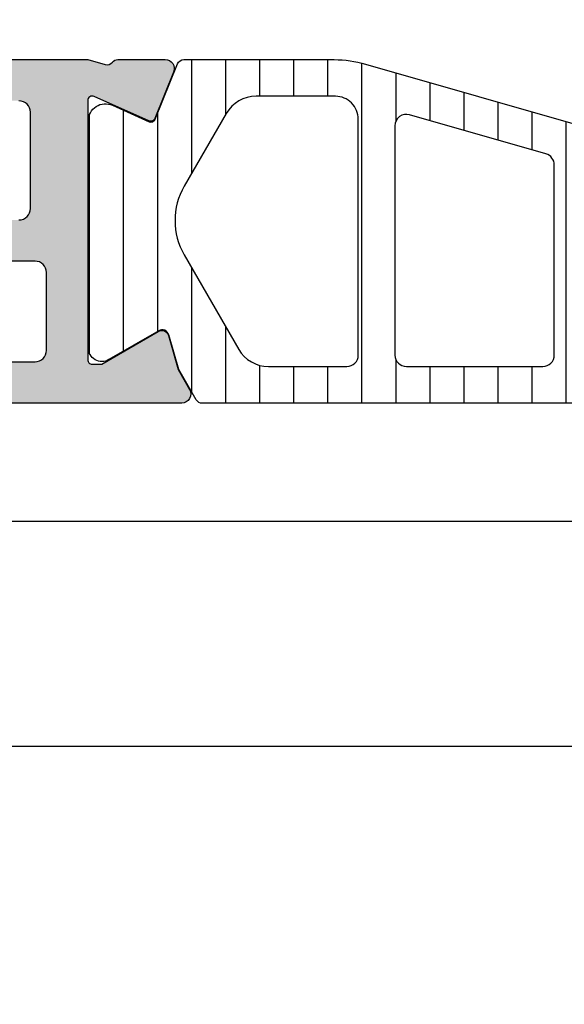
# Model space of a CAD drawing. Header units: millimetres. Extents: x 373037 to 682063, y 76092 to 274210.
# Tile 421 of 552: x 681549 to 681573, y 260755 to 260798. Entities that reach past the tile are written whole.
import ezdxf

# ---------------------------------------------------------------- set-up
doc = ezdxf.new("R2010")
doc.units = ezdxf.units.MM
doc.header["$LTSCALE"] = 100
doc.layers.add('PUDORYS', color=253, linetype='CONTINUOUS')
pattern_1 = [(135, (679960.638258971, 248348.1544064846), (-1.077630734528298, -1.077630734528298), []), (225, (679960.638258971, 248348.1544064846), (1.077630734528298, -1.077630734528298), [])]

msp = doc.modelspace()

# ---------------------------------------------------------------- hatches: boundary and pattern name
at = {"layer": 'PUDORYS', "true_color": 0x939598}
h = msp.add_hatch(color=252, dxfattribs=at)
edge = h.paths.add_edge_path(flags=16)
edge.add_ellipse((681522.1563332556, 260787.3650437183), major_axis=(-0.4999740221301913, 0), ratio=1, start_angle=-90.00297707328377, end_angle=0.002977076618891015)
edge.add_line((681521.656359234, 260787.3650177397), (681521.656359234, 260769.3650177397))
edge.add_ellipse((681522.1563332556, 260769.3649917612), major_axis=(-0.4999740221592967, 0), ratio=1, start_angle=-0.002977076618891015, end_angle=90.00297707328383)
edge.add_line((681522.156359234, 260768.8650177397), (681534.656359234, 260768.8650177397))
edge.add_ellipse((681534.656337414, 260769.3650395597), major_axis=(-0.5000218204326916, 0), ratio=1, start_angle=90.00250027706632, end_angle=179.9974997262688)
edge.add_line((681535.156359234, 260769.3650177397), (681535.156359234, 260781.9680687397))
edge.add_ellipse((681536.6563581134, 260781.9680698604), major_axis=(-1.499998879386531, 0), ratio=1, start_angle=-90.00004280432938, end_angle=4.280432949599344e-05, ccw=False)
edge.add_line((681536.656359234, 260783.4680687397), (681549.656347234, 260783.4680687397))
edge.add_ellipse((681549.6563476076, 260783.9680683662), major_axis=(-0.4999996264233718, 0), ratio=1, start_angle=89.99995719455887, end_angle=180.0000428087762)
edge.add_line((681550.156347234, 260783.9680687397), (681550.156347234, 260787.3650177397))
edge.add_ellipse((681549.6563476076, 260787.3650181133), major_axis=(-0.4999996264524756, 0), ratio=1, start_angle=179.9999571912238, end_angle=270.0000428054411)
edge.add_line((681549.656347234, 260787.8650177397), (681522.156359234, 260787.8650177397))
edge = h.paths.add_edge_path()
edge.add_line((681520.9563472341, 260816.6650127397), (681523.9563472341, 260816.6650127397))
edge.add_line((681523.9563472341, 260816.6650127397), (681523.9563472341, 260814.6650127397))
edge.add_arc((681523.4563732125, 260814.6649867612), 0.4999740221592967, -90.00297707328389, 0.002977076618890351, ccw=False)
edge.add_line((681523.4563472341, 260814.1650127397), (681522.9563472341, 260814.1650127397))
edge.add_line((681522.9563472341, 260814.1650127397), (681522.9563472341, 260815.1650127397))
edge.add_line((681522.9563472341, 260815.1650127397), (681521.9563472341, 260815.1650127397))
edge.add_arc((681521.9564113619, 260814.1649486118), 1.000064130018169, 90.00367402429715, 179.9963259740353)
edge.add_line((681520.9563472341, 260814.1650127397), (681520.9563472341, 260810.1650127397))
edge.add_arc((681521.9563772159, 260810.1650427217), 1.000029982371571, 180.0017177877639, 269.9982822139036)
edge.add_line((681521.9563472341, 260809.1650127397), (681522.9563472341, 260809.1650127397))
edge.add_line((681522.9563472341, 260809.1650127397), (681522.9563472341, 260810.1650127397))
edge.add_line((681522.9563472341, 260810.1650127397), (681523.4563472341, 260810.1650127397))
edge.add_arc((681523.4563416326, 260809.6650071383), 0.5000056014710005, 0.0006418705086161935, 89.99935813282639, ccw=False)
edge.add_line((681523.9563472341, 260809.6650127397), (681523.9563472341, 260806.8650097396))
edge.add_arc((681523.4563472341, 260806.8650097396), 0.5, 180.0000000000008, 360, ccw=False)
edge.add_line((681522.9563472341, 260806.8650097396), (681522.9563472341, 260807.1650127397))
edge.add_arc((681522.4563365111, 260807.1650020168), 0.5000107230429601, 0.001228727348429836, 89.99877126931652)
edge.add_line((681522.4563472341, 260807.6650127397), (681521.9563472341, 260807.6650127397))
edge.add_arc((681521.9564151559, 260807.1649448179), 0.5000679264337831, 90.00778221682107, 179.992217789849)
edge.add_line((681521.4563472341, 260807.1650127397), (681521.4563472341, 260795.8650177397))
edge.add_arc((681521.956369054, 260795.8650395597), 0.5000218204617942, 180.0025002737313, 269.9974997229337)
edge.add_line((681521.9563472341, 260795.3650177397), (681522.4563472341, 260795.3650177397))
edge.add_arc((681522.4564099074, 260795.8649550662), 0.4999373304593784, 269.9928172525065, 360.0071827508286)
edge.add_line((681522.9563472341, 260795.8650177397), (681522.9563472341, 260796.1650207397))
edge.add_arc((681523.4564100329, 260796.1649579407), 0.5000628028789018, 90.00719532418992, 179.992804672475, ccw=False)
edge.add_line((681523.4563472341, 260796.6650207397), (681527.9563472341, 260796.6650207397))
edge.add_arc((681527.9563416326, 260796.1650151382), 0.5000056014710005, 0.0006418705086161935, 89.99935813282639, ccw=False)
edge.add_line((681528.4563472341, 260796.1650207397), (681528.4563472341, 260795.3650177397))
edge.add_arc((681527.9563732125, 260795.3649917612), 0.4999740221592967, -90.00297707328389, 0.002977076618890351, ccw=False)
edge.add_line((681527.9563472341, 260794.8650177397), (681525.9563472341, 260794.8650177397))
edge.add_arc((681525.9564151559, 260794.3649498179), 0.5000679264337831, 90.00778221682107, 179.992217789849)
edge.add_line((681525.4563472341, 260794.3650177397), (681525.4563472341, 260793.8650177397))
edge.add_arc((681524.9564099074, 260793.8649550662), 0.4999373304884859, -90.00718274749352, 0.007182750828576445, ccw=False)
edge.add_line((681524.9563472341, 260793.3650177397), (681521.9563472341, 260793.3650177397))
edge.add_arc((681521.9564023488, 260792.864962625), 0.500055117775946, 90.00631499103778, 179.9936850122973)
edge.add_line((681521.4563472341, 260792.8650177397), (681521.4563472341, 260791.1650207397))
edge.add_arc((681522.9563153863, 260791.1649888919), 1.499968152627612, 179.9987834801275, 270.0012165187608)
edge.add_line((681522.9563472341, 260789.6650207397), (681548.9563472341, 260789.6650207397))
edge.add_arc((681548.9563680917, 260790.1649998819), 0.4999791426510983, 269.9976097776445, 360.0023902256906)
edge.add_line((681549.4563472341, 260790.1650207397), (681549.4563472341, 260794.3650177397))
edge.add_arc((681548.9563416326, 260794.3650121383), 0.500005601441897, 0.0006418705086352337, 89.99935813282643)
edge.add_line((681548.9563472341, 260794.8650177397), (681546.9563472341, 260794.8650177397))
edge.add_arc((681546.956369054, 260795.3650395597), 0.5000218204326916, 180.0025002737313, 269.9974997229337, ccw=False)
edge.add_line((681546.4563472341, 260795.3650177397), (681546.4563472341, 260796.1650207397))
edge.add_arc((681546.9563997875, 260796.1649681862), 0.5000525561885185, 90.00602154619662, 179.9939784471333, ccw=False)
edge.add_line((681546.9563472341, 260796.6650207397), (681551.9563482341, 260796.6650207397))
edge.add_line((681551.9563482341, 260796.6650207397), (681552.7142372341, 260796.4476997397))
edge.add_arc((681552.7969285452, 260796.7360781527), 0.2999999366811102, 253.9999757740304, 322.0951853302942)
edge.add_arc((681553.2703483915, 260796.3674676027), 0.3000001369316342, 90.00003006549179, 142.0952818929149, ccw=False)
edge.add_line((681553.2703482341, 260796.6674677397), (681555.3344952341, 260796.6674657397))
edge.add_arc((681555.3344956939, 260796.2674663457), 0.399999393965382, -21.97376953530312, 90.00006587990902, ccw=False)
edge.add_line((681555.705437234, 260796.1177937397), (681554.8890762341, 260794.0945647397))
edge.add_arc((681554.7036059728, 260794.169401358), 0.1999993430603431, 245.85890762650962, 338.02609216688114, ccw=False)
edge.add_line((681554.621809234, 260793.9868937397), (681552.238124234, 260795.0552137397))
edge.add_arc((681552.1563275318, 260794.8727056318), 0.1999997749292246, 65.85897455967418, 180.8199006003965)
edge.add_line((681551.9563482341, 260794.8698437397), (681551.9563472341, 260783.5657637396))
edge.add_arc((681552.1477617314, 260783.5573320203), 0.191600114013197, 177.4777781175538, 271.0444500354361)
edge.add_line((681552.151254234, 260783.3657637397), (681552.571838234, 260783.3657637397))
edge.add_line((681552.5718382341, 260783.3657637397), (681555.0374502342, 260784.7974987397))
edge.add_arc((681555.1882619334, 260784.5381617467), 0.2999997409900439, 15.999971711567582, 120.17919611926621, ccw=False)
edge.add_line((681555.476640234, 260784.6208527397), (681555.904511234, 260783.1286917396))
edge.add_line((681555.904511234, 260783.1286917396), (681556.402923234, 260782.2654167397))
edge.add_arc((681556.0565129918, 260782.0654167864), 0.4000000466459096, -89.9999652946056, 29.999988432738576, ccw=False)
edge.add_line((681556.056513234, 260781.6654167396), (681551.9485822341, 260781.6657637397))
edge.add_line((681551.9485822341, 260781.6657637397), (681537.456525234, 260781.6680687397))
edge.add_arc((681537.4563471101, 260781.1680688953), 0.4999998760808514, 89.9795884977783, 180.0000178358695)
edge.add_line((681536.9563472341, 260781.1680687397), (681536.9563472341, 260775.7650267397))
edge.add_arc((681537.4563468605, 260775.7650263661), 0.4999996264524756, 179.9999571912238, 270.0000428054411)
edge.add_line((681537.4563472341, 260775.2650267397), (681539.9563472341, 260775.2650267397))
edge.add_arc((681539.9563476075, 260774.7650271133), 0.4999996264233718, -4.280877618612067e-05, 90.00004280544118, ccw=False)
edge.add_line((681540.4563472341, 260774.7650267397), (681540.4563472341, 260773.4650237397))
edge.add_arc((681539.9563680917, 260773.4650028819), 0.4999791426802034, -90.00239022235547, 0.0023902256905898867, ccw=False)
edge.add_line((681539.9563472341, 260772.9650237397), (681539.4563472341, 260772.9650237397))
edge.add_line((681539.4563472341, 260772.9650237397), (681539.4563472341, 260773.9650237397))
edge.add_line((681539.4563472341, 260773.9650237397), (681537.9563472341, 260773.9650237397))
edge.add_arc((681537.9563789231, 260772.9649920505), 1.000031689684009, 90.00181559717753, 179.9981844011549)
edge.add_line((681536.9563472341, 260772.9650237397), (681536.9563472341, 260768.9650237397))
edge.add_arc((681537.9564164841, 260768.9650929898), 1.00006925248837, 180.0039674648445, 269.996032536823)
edge.add_line((681537.9563472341, 260767.9650237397), (681539.4563472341, 260767.9650237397))
edge.add_line((681539.4563472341, 260767.9650237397), (681539.4563472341, 260768.9650237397))
edge.add_line((681539.4563472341, 260768.9650237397), (681539.9563472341, 260768.9650237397))
edge.add_arc((681539.9563732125, 260768.4650497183), 0.4999740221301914, -0.002977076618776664, 90.00297707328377, ccw=False)
edge.add_line((681540.4563472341, 260768.4650237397), (681540.4563472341, 260767.1650207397))
edge.add_arc((681539.9563416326, 260767.1650263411), 0.500005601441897, 270.00064186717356, 359.9993581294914, ccw=False)
edge.add_line((681539.9563472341, 260766.6650207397), (681520.9563472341, 260766.6650207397))
edge.add_arc((681520.9563179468, 260768.1649914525), 1.49997071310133, 179.9988812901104, 270.0011187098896, ccw=False)
edge.add_line((681519.4563472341, 260768.1650207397), (681519.4563472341, 260815.1650127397))
edge.add_arc((681520.9564075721, 260815.1649524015), 1.500060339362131, 90.0023046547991, 179.9976953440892, ccw=False)
h = msp.add_hatch(dxfattribs=at)
h.set_pattern_fill('ANSI37', color=252, scale=0.48, angle=90, style=0)
h.set_pattern_definition(pattern_1)
edge = h.paths.add_edge_path(flags=16)
edge.add_line((681582.8575962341, 260812.3292867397), (681582.7578522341, 260813.7221407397))
edge.add_arc((681583.3563191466, 260813.7649982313), 0.5999995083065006, 89.99999164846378, 184.0960805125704, ccw=False)
edge.add_arc((681583.3563193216, 260813.7649982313), 0.5999995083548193, -4.096080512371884, 90.00000835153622, ccw=False)
edge.add_line((681583.9547862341, 260813.7221407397), (681583.8550422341, 260812.3292867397))
edge.add_arc((681583.356319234, 260812.3650012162), 0.5000001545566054, 184.096064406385, 355.9039355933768, ccw=False)
edge = h.paths.add_edge_path(flags=16)
edge.add_arc((681584.9563158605, 260809.1649931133), 0.4999996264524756, 89.99995719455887, 180.0000428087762, ccw=False)
edge.add_line((681584.9563162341, 260809.6649927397), (681588.550001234, 260809.6649927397))
edge.add_arc((681588.5500012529, 260809.1649924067), 0.5000003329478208, -23.218026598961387, 90.00000216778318, ccw=False)
edge.add_line((681589.009507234, 260808.9678767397), (681586.293629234, 260802.6367747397))
edge.add_arc((681585.8341238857, 260802.8338906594), 0.4999998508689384, 267.4998893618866, 336.78191820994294, ccw=False)
edge.add_line((681585.812313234, 260802.3343667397), (681584.934506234, 260802.3726927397))
edge.add_arc((681584.9563157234, 260802.8722163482), 0.4999994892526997, 179.9999551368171, 267.5000208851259, ccw=False)
edge.add_line((681584.4563162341, 260802.8722167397), (681584.4563162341, 260809.1649927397))
edge = h.paths.add_edge_path(flags=16)
edge.add_line((681559.402397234, 260803.7568307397), (681555.253727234, 260812.6536837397))
edge.add_arc((681555.706880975, 260812.8649928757), 0.4999998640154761, 89.9999703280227, 205.0000079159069, ccw=False)
edge.add_line((681555.7068812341, 260813.3649927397), (681565.056316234, 260813.3649927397))
edge.add_arc((681565.0563166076, 260812.8649931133), 0.4999996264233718, -4.280877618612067e-05, 90.00004280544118, ccw=False)
edge.add_line((681565.556316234, 260812.8649927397), (681565.556316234, 260803.7410697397))
edge.add_arc((681565.0563161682, 260803.7410699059), 0.5000000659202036, 267.4999727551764, 359.999980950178, ccw=False)
edge.add_line((681565.0345062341, 260803.2415457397), (681559.8337422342, 260803.4686157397))
edge.add_arc((681559.8555519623, 260803.9681411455), 0.5000012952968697, 205.0000919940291, 267.5000025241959, ccw=False)
edge = h.paths.add_edge_path(flags=16)
edge.add_arc((681568.2563158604, 260812.8649931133), 0.4999996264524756, 89.99995719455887, 180.0000428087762, ccw=False)
edge.add_line((681568.256316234, 260813.3649927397), (681575.4563162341, 260813.3649927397))
edge.add_arc((681575.4563166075, 260812.8649931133), 0.4999996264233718, -4.280877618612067e-05, 90.00004280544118, ccw=False)
edge.add_line((681575.9563162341, 260812.8649927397), (681575.9563162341, 260811.6649927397))
edge.add_arc((681577.9563147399, 260811.6649912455), 1.999998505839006, 179.9999571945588, 270.0000428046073)
edge.add_line((681577.9563162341, 260809.6649927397), (681581.7563162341, 260809.6649927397))
edge.add_arc((681581.7563166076, 260809.1649931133), 0.4999996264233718, -4.280877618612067e-05, 90.00004280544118, ccw=False)
edge.add_line((681582.256316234, 260809.1649927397), (681582.256316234, 260803.0119317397))
edge.add_arc((681581.756316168, 260803.011931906), 0.5000000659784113, 267.4999727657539, 359.999980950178, ccw=False)
edge.add_line((681581.7345062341, 260802.5124077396), (681576.2345062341, 260802.7525427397))
edge.add_arc((681576.2563157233, 260803.2520663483), 0.4999994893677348, 179.9999551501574, 267.50002088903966, ccw=False)
edge.add_line((681575.756316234, 260803.2520667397), (681575.756316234, 260808.5649927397))
edge.add_arc((681574.656316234, 260808.5649927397), 1.100000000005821, 0, 180)
edge.add_line((681573.556316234, 260808.5649927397), (681573.556316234, 260803.3917817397))
edge.add_arc((681573.0563161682, 260803.3917819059), 0.5000000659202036, 267.4999727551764, 359.999980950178, ccw=False)
edge.add_line((681573.0345062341, 260802.8922577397), (681568.2345062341, 260803.1018307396))
edge.add_arc((681568.2563157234, 260803.6013543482), 0.4999994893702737, 179.9999551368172, 267.50002088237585, ccw=False)
edge.add_line((681567.756316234, 260803.6013547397), (681567.756316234, 260812.8649927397))
edge = h.paths.add_edge_path()
edge.add_line((681553.043263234, 260811.4785357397), (681557.141112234, 260802.6906697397))
edge.add_ellipse((681559.8600376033, 260803.9585272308), major_axis=(-3.00000296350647, 0), ratio=1, start_angle=25.00003062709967, end_angle=87.49994116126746)
edge.add_line((681559.729176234, 260800.9613797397), (681560.378126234, 260800.9330457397))
edge.add_ellipse((681560.3563167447, 260800.4335221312), major_axis=(-0.4999994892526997, 0), ratio=1, start_angle=179.9999551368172, end_angle=267.5000208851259, ccw=False)
edge.add_line((681560.856316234, 260800.4335217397), (681560.856316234, 260799.4649927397))
edge.add_ellipse((681560.9563161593, 260799.464992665), major_axis=(-0.09999992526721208, 0), ratio=1, start_angle=-4.28221165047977e-05, end_angle=90.00004282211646)
edge.add_line((681560.9563162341, 260799.3649927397), (681561.556316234, 260799.3649927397))
edge.add_ellipse((681561.5563163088, 260799.464992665), major_axis=(-0.09999992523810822, 0), ratio=1, start_angle=89.99995719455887, end_angle=180.0000428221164)
edge.add_line((681561.656316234, 260799.4649927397), (681561.656316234, 260800.3680307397))
edge.add_ellipse((681562.1563162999, 260800.3680305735), major_axis=(-0.5000000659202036, 0), ratio=1, start_angle=267.4999727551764, end_angle=359.99998095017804, ccw=False)
edge.add_line((681562.1781262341, 260800.8675547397), (681571.0784202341, 260800.4737167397))
edge.add_ellipse((681571.0563161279, 260799.9742054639), major_axis=(-0.5000001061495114, 0), ratio=1, start_angle=179.9999170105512, end_angle=267.4662307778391, ccw=False)
edge.add_line((681571.556316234, 260799.9742047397), (681571.556316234, 260799.3649927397))
edge.add_ellipse((681571.6563161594, 260799.364992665), major_axis=(-0.09999992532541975, 0), ratio=1, start_angle=-4.282211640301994e-05, end_angle=90.00004277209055)
edge.add_line((681571.656316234, 260799.2649927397), (681572.256316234, 260799.2649927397))
edge.add_ellipse((681572.2563163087, 260799.364992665), major_axis=(-0.09999992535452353, 0), ratio=1, start_angle=89.99995721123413, end_angle=180.0000428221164)
edge.add_line((681572.356316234, 260799.3649927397), (681572.356316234, 260799.8945547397))
edge.add_ellipse((681572.8563167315, 260799.8945550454), major_axis=(-0.5000004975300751, 0), ratio=1, start_angle=-92.53369799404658, end_angle=3.503136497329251e-05, ccw=False)
edge.add_line((681572.8784202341, 260800.3940667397), (681584.4186452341, 260799.8834107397))
edge.add_ellipse((681584.3968357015, 260799.383886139), major_axis=(-0.5000004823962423, 0), ratio=1, start_angle=176.7829426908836, end_angle=267.50002091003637, ccw=False)
edge.add_line((681584.8960482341, 260799.3558267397), (681584.607485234, 260794.2220837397))
edge.add_ellipse((681584.197067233, 260794.3376391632), major_axis=(-0.4263754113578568, 0), ratio=1, start_angle=20.758972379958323, end_angle=164.2751455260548, ccw=False)
edge.add_line((681583.798372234, 260794.1865157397), (681583.799612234, 260794.4191187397))
edge.add_line((681583.7996122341, 260794.4191187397), (681584.0977502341, 260796.3016977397))
edge.add_line((681584.0977502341, 260796.3016977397), (681583.6973242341, 260799.1509827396))
edge.add_ellipse((681583.4002436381, 260799.109232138), major_axis=(-0.2999999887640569, 0), ratio=1, start_angle=187.9997440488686, end_angle=304.5977463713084)
edge.add_ellipse((681584.9333570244, 260796.8866610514), major_axis=(-3.000047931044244, 0), ratio=1, start_angle=-55.40235871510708, end_angle=18.00842457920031)
edge.add_line((681582.0802782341, 260795.9591757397), (681582.7138542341, 260793.7042847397))
edge.add_ellipse((681583.4890667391, 260793.8652142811), major_axis=(-0.791740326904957, 0), ratio=1, start_angle=11.72768979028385, end_angle=83.20165374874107)
edge.add_line((681583.3953442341, 260793.0790407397), (681584.4535542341, 260793.0778197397))
edge.add_ellipse((681584.3244299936, 260794.2569059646), major_axis=(-1.186135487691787, 0), ratio=1, start_angle=96.24967815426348, end_angle=161.3444235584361)
edge.add_line((681585.4482442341, 260793.8774867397), (681586.5425772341, 260797.1188267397))
edge.add_line((681586.5425772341, 260797.1188267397), (681589.4323552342, 260805.1686217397))
edge.add_line((681589.432355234, 260805.1686217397), (681593.765164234, 260815.0664987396))
edge.add_ellipse((681593.3061552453, 260815.2647688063), major_axis=(-0.5000002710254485, 0), ratio=1, start_angle=156.6379505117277, end_angle=269.9334236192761)
edge.add_line((681593.3067362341, 260815.7647687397), (681592.760035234, 260815.7654037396))
edge.add_ellipse((681592.7594549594, 260815.2654036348), major_axis=(-0.5000004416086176, 0), ratio=1, start_angle=269.9335054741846, end_angle=336.0791754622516)
edge.add_line((681592.302401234, 260815.4681407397), (681590.900645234, 260812.2641377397))
edge.add_ellipse((681589.9845041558, 260812.6649920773), major_axis=(-0.9999993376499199, 0), ratio=1, start_angle=89.99994718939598, end_angle=156.368385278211, ccw=False)
edge.add_line((681589.984503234, 260811.6649927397), (681584.756561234, 260811.6649927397))
edge.add_line((681584.756561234, 260811.6649927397), (681584.7565522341, 260813.4644717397))
edge.add_line((681584.7565522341, 260813.4644717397), (681585.2713532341, 260813.6024137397))
edge.add_ellipse((681585.1565879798, 260813.8795677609), major_axis=(-0.2999756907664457, 0), ratio=1, start_angle=112.4937002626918, end_angle=202.5035666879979)
edge.add_line((681585.4337222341, 260813.9943807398), (681584.5845552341, 260815.2645077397))
edge.add_ellipse((681583.7186910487, 260814.7647869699), major_axis=(-0.9997207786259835, 0), ratio=1, start_angle=209.9907606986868, end_angle=270.0076118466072)
edge.add_line((681583.718558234, 260815.7645077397), (681582.994197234, 260815.7644767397))
edge.add_ellipse((681582.9944052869, 260814.7647389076), major_axis=(-0.9997378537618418, 0), ratio=1, start_angle=270.0119236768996, end_angle=330.0086750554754)
edge.add_line((681582.1285312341, 260815.2644767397), (681581.2793642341, 260813.9943807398))
edge.add_ellipse((681581.5565117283, 260813.8795688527), major_axis=(-0.2999875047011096, 0), ratio=1, start_angle=-22.50240616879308, end_angle=67.5013961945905)
edge.add_line((681581.441718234, 260813.6024137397), (681581.956534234, 260813.4644417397))
edge.add_line((681581.9565342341, 260813.4644417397), (681581.9565422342, 260811.6649927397))
edge.add_line((681581.956542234, 260811.6649927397), (681578.7563152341, 260811.6649927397))
edge.add_ellipse((681578.7563150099, 260811.9649925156), major_axis=(-0.2999997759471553, 0), ratio=1, start_angle=-4.279988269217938e-05, end_angle=90.00004280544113, ccw=False)
edge.add_line((681578.4563152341, 260811.9649927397), (681578.4563152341, 260815.2649887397))
edge.add_ellipse((681577.9563156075, 260815.2649891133), major_axis=(-0.4999996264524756, 0), ratio=1, start_angle=179.9999571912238, end_angle=270.0000428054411)
edge.add_line((681577.9563152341, 260815.7649887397), (681551.0586932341, 260815.7649887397))
edge.add_line((681551.0586932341, 260815.7649887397), (681550.1635752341, 260814.2145967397))
edge.add_ellipse((681550.5965877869, 260813.9645966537), major_axis=(-0.4999999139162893, 0), ratio=1, start_angle=-30.0000170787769, end_angle=89.99993665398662)
edge.add_line((681550.5965872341, 260813.4645967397), (681550.5965872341, 260811.7672257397))
edge.add_line((681550.5965872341, 260811.7672257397), (681552.590109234, 260811.7672257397))
edge.add_ellipse((681552.5901095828, 260811.2672254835), major_axis=(-0.5000002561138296, 0), ratio=1, start_angle=205.0001285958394, end_angle=270.00003995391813, ccw=False)
h = msp.add_hatch(dxfattribs=at)
h.set_pattern_fill('ANSI37', color=252, scale=0.48, angle=90, style=0)
h.set_pattern_definition(pattern_1)
edge = h.paths.add_edge_path(flags=16)
edge.add_line((681582.8575962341, 260812.3292865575), (681582.7578522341, 260813.7221405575))
edge.add_arc((681583.3563191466, 260813.7649980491), 0.5999995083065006, 89.99999164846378, 184.0960805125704, ccw=False)
edge.add_arc((681583.3563193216, 260813.7649980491), 0.5999995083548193, -4.096080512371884, 90.00000835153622, ccw=False)
edge.add_line((681583.9547862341, 260813.7221405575), (681583.8550422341, 260812.3292865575))
edge.add_arc((681583.356319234, 260812.365001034), 0.5000001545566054, 184.096064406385, 355.9039355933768, ccw=False)
edge = h.paths.add_edge_path(flags=16)
edge.add_arc((681584.9563158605, 260809.1649929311), 0.4999996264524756, 89.99995719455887, 180.0000428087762, ccw=False)
edge.add_line((681584.9563162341, 260809.6649925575), (681588.550001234, 260809.6649925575))
edge.add_arc((681588.5500012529, 260809.1649922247), 0.5000003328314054, -23.21802661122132, 90.00000216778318, ccw=False)
edge.add_line((681589.009507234, 260808.9678765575), (681586.293629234, 260802.6367745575))
edge.add_arc((681585.8341238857, 260802.8338904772), 0.4999998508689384, 267.4998893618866, 336.78191820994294, ccw=False)
edge.add_line((681585.812313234, 260802.3343665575), (681584.934506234, 260802.3726925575))
edge.add_arc((681584.9563157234, 260802.8722161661), 0.4999994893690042, 179.9999551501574, 267.5000208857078, ccw=False)
edge.add_line((681584.4563162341, 260802.8722165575), (681584.4563162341, 260809.1649925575))
edge = h.paths.add_edge_path(flags=16)
edge.add_line((681559.402397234, 260803.7568305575), (681555.253727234, 260812.6536835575))
edge.add_arc((681555.706880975, 260812.8649926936), 0.4999998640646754, 89.99997032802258, 205.0000079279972, ccw=False)
edge.add_line((681555.7068812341, 260813.3649925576), (681565.056316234, 260813.3649925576))
edge.add_arc((681565.0563166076, 260812.8649929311), 0.4999996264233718, -4.280877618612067e-05, 90.00004280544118, ccw=False)
edge.add_line((681565.556316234, 260812.8649925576), (681565.556316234, 260803.7410695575))
edge.add_arc((681565.0563161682, 260803.7410697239), 0.5000000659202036, 267.4999727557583, 359.9999809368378, ccw=False)
edge.add_line((681565.0345062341, 260803.2415455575), (681559.8337422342, 260803.4686155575))
edge.add_arc((681559.8555519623, 260803.9681409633), 0.5000012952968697, 205.0000919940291, 267.5000025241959, ccw=False)
edge = h.paths.add_edge_path(flags=16)
edge.add_arc((681568.2563158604, 260812.8649929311), 0.4999996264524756, 89.99995719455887, 180.0000428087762, ccw=False)
edge.add_line((681568.256316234, 260813.3649925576), (681575.4563162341, 260813.3649925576))
edge.add_arc((681575.4563166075, 260812.8649929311), 0.4999996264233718, -4.280877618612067e-05, 90.00004280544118, ccw=False)
edge.add_line((681575.9563162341, 260812.8649925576), (681575.9563162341, 260811.6649925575))
edge.add_arc((681577.9563147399, 260811.6649910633), 1.999998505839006, 179.9999571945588, 270.0000428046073)
edge.add_line((681577.9563162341, 260809.6649925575), (681581.7563162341, 260809.6649925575))
edge.add_arc((681581.7563166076, 260809.1649929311), 0.4999996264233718, -4.280877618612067e-05, 90.00004280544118, ccw=False)
edge.add_line((681582.256316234, 260809.1649925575), (681582.256316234, 260803.0119315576))
edge.add_arc((681581.756316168, 260803.0119317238), 0.5000000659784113, 267.4999727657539, 359.999980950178, ccw=False)
edge.add_line((681581.7345062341, 260802.5124075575), (681576.2345062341, 260802.7525425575))
edge.add_arc((681576.2563157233, 260803.252066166), 0.4999994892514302, 179.9999551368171, 267.50002088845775, ccw=False)
edge.add_line((681575.756316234, 260803.2520665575), (681575.756316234, 260808.5649925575))
edge.add_arc((681574.656316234, 260808.5649925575), 1.100000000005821, 0, 180)
edge.add_line((681573.556316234, 260808.5649925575), (681573.556316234, 260803.3917815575))
edge.add_arc((681573.0563161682, 260803.3917817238), 0.5000000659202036, 267.4999727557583, 359.9999809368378, ccw=False)
edge.add_line((681573.0345062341, 260802.8922575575), (681568.2345062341, 260803.1018305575))
edge.add_arc((681568.2563157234, 260803.6013541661), 0.4999994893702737, 179.9999551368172, 267.50002088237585, ccw=False)
edge.add_line((681567.756316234, 260803.6013545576), (681567.756316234, 260812.8649925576))
edge = h.paths.add_edge_path()
edge.add_line((681553.043263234, 260811.4785355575), (681557.141112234, 260802.6906695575))
edge.add_ellipse((681559.8600376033, 260803.9585270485), major_axis=(-3.00000296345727, 0), ratio=1, start_angle=25.00003062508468, end_angle=87.49994116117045)
edge.add_line((681559.729176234, 260800.9613795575), (681560.378126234, 260800.9330455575))
edge.add_ellipse((681560.3563167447, 260800.4335219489), major_axis=(-0.4999994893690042, 0), ratio=1, start_angle=179.9999551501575, end_angle=267.5000208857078, ccw=False)
edge.add_line((681560.856316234, 260800.4335215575), (681560.856316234, 260799.4649925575))
edge.add_ellipse((681560.9563161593, 260799.4649924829), major_axis=(-0.09999992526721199, 0), ratio=1, start_angle=-4.275541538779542e-05, end_angle=90.0000428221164)
edge.add_line((681560.9563162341, 260799.3649925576), (681561.556316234, 260799.3649925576))
edge.add_ellipse((681561.5563163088, 260799.4649924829), major_axis=(-0.09999992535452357, 0), ratio=1, start_angle=89.99995719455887, end_angle=180.0000427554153)
edge.add_line((681561.656316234, 260799.4649925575), (681561.656316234, 260800.3680305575))
edge.add_ellipse((681562.1563162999, 260800.3680303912), major_axis=(-0.5000000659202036, 0), ratio=1, start_angle=267.4999727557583, end_angle=359.9999809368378, ccw=False)
edge.add_line((681562.1781262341, 260800.8675545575), (681571.0784202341, 260800.4737165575))
edge.add_ellipse((681571.0563161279, 260799.9742052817), major_axis=(-0.5000001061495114, 0), ratio=1, start_angle=179.9999170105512, end_angle=267.4662307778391, ccw=False)
edge.add_line((681571.556316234, 260799.9742045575), (681571.556316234, 260799.3649925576))
edge.add_ellipse((681571.6563161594, 260799.3649924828), major_axis=(-0.09999992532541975, 0), ratio=1, start_angle=-4.282211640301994e-05, end_angle=90.00004277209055)
edge.add_line((681571.656316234, 260799.2649925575), (681572.256316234, 260799.2649925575))
edge.add_ellipse((681572.2563163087, 260799.3649924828), major_axis=(-0.09999992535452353, 0), ratio=1, start_angle=89.99995721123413, end_angle=180.0000428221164)
edge.add_line((681572.356316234, 260799.3649925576), (681572.356316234, 260799.8945545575))
edge.add_ellipse((681572.8563167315, 260799.8945548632), major_axis=(-0.5000004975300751, 0), ratio=1, start_angle=-92.53369799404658, end_angle=3.503136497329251e-05, ccw=False)
edge.add_line((681572.8784202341, 260800.3940665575), (681584.4186452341, 260799.8834105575))
edge.add_ellipse((681584.3968357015, 260799.3838859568), major_axis=(-0.5000004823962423, 0), ratio=1, start_angle=176.7829426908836, end_angle=267.50002091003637, ccw=False)
edge.add_line((681584.8960482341, 260799.3558265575), (681584.607485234, 260794.2220835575))
edge.add_ellipse((681584.197067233, 260794.3376389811), major_axis=(-0.4263754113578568, 0), ratio=1, start_angle=20.758972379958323, end_angle=164.2751455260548, ccw=False)
edge.add_line((681583.798372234, 260794.1865155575), (681583.799612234, 260794.4191185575))
edge.add_line((681583.7996122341, 260794.4191185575), (681584.0977502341, 260796.3016975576))
edge.add_line((681584.0977502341, 260796.3016975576), (681583.6973242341, 260799.1509825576))
edge.add_ellipse((681583.4002436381, 260799.109231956), major_axis=(-0.2999999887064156, 0), ratio=1, start_angle=187.9997440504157, end_angle=304.5977463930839)
edge.add_ellipse((681584.9333570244, 260796.8866608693), major_axis=(-3.000047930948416, 0), ratio=1, start_angle=-55.40235871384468, end_angle=18.00842458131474)
edge.add_line((681582.0802782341, 260795.9591755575), (681582.7138542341, 260793.7042845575))
edge.add_ellipse((681583.4890667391, 260793.8652140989), major_axis=(-0.791740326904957, 0), ratio=1, start_angle=11.72768979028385, end_angle=83.20165374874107)
edge.add_line((681583.3953442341, 260793.0790405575), (681584.4535542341, 260793.0778195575))
edge.add_ellipse((681584.3244299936, 260794.2569057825), major_axis=(-1.186135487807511, 0), ratio=1, start_angle=96.2496781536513, end_angle=161.3444235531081)
edge.add_line((681585.4482442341, 260793.8774865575), (681586.5425772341, 260797.1188265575))
edge.add_line((681586.5425772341, 260797.1188265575), (681589.4323552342, 260805.1686215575))
edge.add_line((681589.432355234, 260805.1686215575), (681593.765164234, 260815.0664985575))
edge.add_ellipse((681593.3061552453, 260815.2647686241), major_axis=(-0.5000002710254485, 0), ratio=1, start_angle=156.6379505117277, end_angle=269.9334236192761)
edge.add_line((681593.3067362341, 260815.7647685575), (681592.760035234, 260815.7654035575))
edge.add_ellipse((681592.7594549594, 260815.2654034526), major_axis=(-0.5000004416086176, 0), ratio=1, start_angle=269.9335054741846, end_angle=336.0791754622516)
edge.add_line((681592.302401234, 260815.4681405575), (681590.900645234, 260812.2641375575))
edge.add_ellipse((681589.9845041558, 260812.6649918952), major_axis=(-0.9999993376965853, 0), ratio=1, start_angle=89.99994718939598, end_angle=156.3683852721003, ccw=False)
edge.add_line((681589.984503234, 260811.6649925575), (681584.756561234, 260811.6649925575))
edge.add_line((681584.756561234, 260811.6649925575), (681584.7565522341, 260813.4644715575))
edge.add_line((681584.7565522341, 260813.4644715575), (681585.2713532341, 260813.6024135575))
edge.add_ellipse((681585.1565879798, 260813.8795675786), major_axis=(-0.2999756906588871, 0), ratio=1, start_angle=112.4937002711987, end_angle=202.5035667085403)
edge.add_line((681585.4337222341, 260813.9943805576), (681584.5845552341, 260815.2645075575))
edge.add_ellipse((681583.7186910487, 260814.7647867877), major_axis=(-0.9997207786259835, 0), ratio=1, start_angle=209.9907606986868, end_angle=270.0076118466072)
edge.add_line((681583.718558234, 260815.7645075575), (681582.994197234, 260815.7644765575))
edge.add_ellipse((681582.9944052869, 260814.7647387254), major_axis=(-0.9997378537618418, 0), ratio=1, start_angle=270.0119236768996, end_angle=330.0086750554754)
edge.add_line((681582.1285312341, 260815.2644765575), (681581.2793642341, 260813.9943805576))
edge.add_ellipse((681581.5565117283, 260813.8795686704), major_axis=(-0.2999875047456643, 0), ratio=1, start_angle=-22.50240618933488, end_angle=67.50139618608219)
edge.add_line((681581.441718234, 260813.6024135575), (681581.956534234, 260813.4644415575))
edge.add_line((681581.9565342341, 260813.4644415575), (681581.9565422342, 260811.6649925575))
edge.add_line((681581.956542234, 260811.6649925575), (681578.7563152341, 260811.6649925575))
edge.add_ellipse((681578.7563150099, 260811.9649923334), major_axis=(-0.2999997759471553, 0), ratio=1, start_angle=-4.279988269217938e-05, end_angle=90.00004280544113, ccw=False)
edge.add_line((681578.4563152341, 260811.9649925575), (681578.4563152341, 260815.2649885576))
edge.add_ellipse((681577.9563156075, 260815.2649889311), major_axis=(-0.4999996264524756, 0), ratio=1, start_angle=179.9999571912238, end_angle=270.0000428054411)
edge.add_line((681577.9563152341, 260815.7649885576), (681551.0586932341, 260815.7649885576))
edge.add_line((681551.0586932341, 260815.7649885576), (681550.1635752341, 260814.2145965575))
edge.add_ellipse((681550.5965877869, 260813.9645964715), major_axis=(-0.4999999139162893, 0), ratio=1, start_angle=-30.0000170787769, end_angle=89.99993665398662)
edge.add_line((681550.5965872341, 260813.4645965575), (681550.5965872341, 260811.7672255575))
edge.add_line((681550.5965872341, 260811.7672255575), (681552.590109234, 260811.7672255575))
edge.add_ellipse((681552.5901095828, 260811.2672253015), major_axis=(-0.5000002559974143, 0), ratio=1, start_angle=205.000128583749, end_angle=270.00003995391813, ccw=False)
h = msp.add_hatch(dxfattribs=at)
h.set_pattern_fill('ANSI31', color=252, scale=0.468, angle=45, style=0)
h.set_pattern_definition([(90, (679960.638258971, 248348.1544064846), (-1.4859, 3.33066907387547e-16), [])])
edge = h.paths.add_edge_path(flags=16)
edge.add_line((681579.367841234, 260784.0130927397), (681580.651203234, 260786.2358027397))
edge.add_ellipse((681578.9194782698, 260787.2356751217), major_axis=(-1.999654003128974, 0), ratio=1, start_angle=149.9984985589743, end_angle=209.9999542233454)
edge.add_line((681580.6512302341, 260788.2355007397), (681579.999102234, 260789.3650187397))
edge.add_ellipse((681577.4010220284, 260787.8650156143), major_axis=(-3.000005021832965, 0), ratio=1, start_angle=210.0000135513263, end_angle=253.9999452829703)
edge.add_line((681578.2279382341, 260790.7488047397), (681574.5569162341, 260791.8014527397))
edge.add_ellipse((681574.4190974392, 260791.3208217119), major_axis=(-0.5000002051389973, 0), ratio=1, start_angle=-106.0000072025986, end_angle=0.0007989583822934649)
edge.add_line((681573.919097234, 260791.3208147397), (681573.919207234, 260783.7630617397))
edge.add_ellipse((681574.4192070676, 260783.7630715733), major_axis=(-0.4999998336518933, 0), ratio=1, start_angle=0.001126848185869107, end_angle=90.000821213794)
edge.add_line((681574.419214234, 260783.2630717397), (681578.068863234, 260783.2631277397))
edge.add_ellipse((681578.0688237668, 260784.7631269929), major_axis=(-1.499999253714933, 0), ratio=1, start_angle=90.00150754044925, end_angle=149.9984727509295)
edge = h.paths.add_edge_path(flags=16)
edge.add_line((681572.3192052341, 260783.7630437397), (681572.319078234, 260792.0663737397))
edge.add_ellipse((681571.8190779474, 260792.0663654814), major_axis=(-0.5000002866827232, 0), ratio=1, start_angle=180.0009463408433, end_angle=254.0000560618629)
edge.add_line((681571.9568962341, 260792.5469967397), (681566.004134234, 260794.2539237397))
edge.add_ellipse((681565.8663152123, 260793.7732930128), major_axis=(-0.4999999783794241, 0), ratio=1, start_angle=-106.0000416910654, end_angle=0.0009480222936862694)
edge.add_line((681565.366315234, 260793.7732847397), (681565.366485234, 260783.7629307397))
edge.add_ellipse((681565.8664854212, 260783.7629429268), major_axis=(-0.5000001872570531, 0), ratio=1, start_angle=0.001396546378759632, end_angle=90.0008952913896)
edge.add_line((681565.8664932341, 260783.2629427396), (681571.8192132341, 260783.2630327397))
edge.add_ellipse((681571.8192049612, 260783.7630330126), major_axis=(-0.5000002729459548, 0), ratio=1, start_angle=90.00094800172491, end_angle=180.0012292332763)
edge = h.paths.add_edge_path(flags=16)
edge.add_line((681558.0021812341, 260794.3120797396), (681556.1682922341, 260791.1356897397))
edge.add_ellipse((681558.7663719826, 260789.6356898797), major_axis=(-3.000002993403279, 0), ratio=1, start_angle=-29.99996390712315, end_angle=30.0014917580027)
edge.add_line((681556.168332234, 260788.1356207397), (681558.5488272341, 260784.0127377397))
edge.add_ellipse((681559.8478455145, 260784.7627734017), major_axis=(-1.500000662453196, 0), ratio=1, start_angle=30.00155832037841, end_angle=90.00151717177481)
edge.add_line((681559.847885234, 260783.2627727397), (681563.266499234, 260783.2628637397))
edge.add_ellipse((681563.2664857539, 260783.7628632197), major_axis=(-0.4999994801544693, 0), ratio=1, start_angle=90.00154470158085, end_angle=180.0014346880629)
edge.add_line((681563.766485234, 260783.7628757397), (681563.766304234, 260794.0621907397))
edge.add_ellipse((681562.7663038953, 260794.062172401), major_axis=(-1.00000033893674, 0), ratio=1, start_angle=180.0010507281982, end_angle=270.0015275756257)
edge.add_line((681562.7662772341, 260795.0621727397), (681559.301179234, 260795.0620797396))
edge.add_ellipse((681559.3012194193, 260793.562079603), major_axis=(-1.500000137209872, 0), ratio=1, start_angle=270.0015349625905, end_angle=329.9999969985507)
edge = h.paths.add_edge_path()
edge.add_line((681556.154375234, 260796.6619477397), (681562.707438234, 260796.6621697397))
edge.add_arc((681562.7076050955, 260791.6621720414), 4.999997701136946, 73.99997623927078, 90.0019120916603, ccw=False)
edge.add_line((681564.0857932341, 260796.4684777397), (681578.972211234, 260792.1998667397))
edge.add_arc((681579.1100297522, 260792.6804970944), 0.4999994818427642, 254.0000020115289, 360.0000739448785)
edge.add_line((681579.6100292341, 260792.6804977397), (681579.6100292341, 260796.5638717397))
edge.add_arc((681580.6100292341, 260796.5638917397), 1.000000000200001, 0.0011459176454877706, 180.0011459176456, ccw=False)
edge.add_line((681581.6100292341, 260796.5639117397), (681581.6102172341, 260791.8655757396))
edge.add_line((681581.6102172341, 260791.8655757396), (681581.7662692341, 260791.8655757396))
edge.add_arc((681581.766269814, 260791.5655757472), 0.2999999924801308, 21.973845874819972, 90.00011076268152, ccw=False)
edge.add_line((681582.0444762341, 260791.6778307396), (681583.0176632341, 260789.2659287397))
edge.add_arc((681583.2031344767, 260789.3407653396), 0.20000024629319, 201.9737977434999, 294.1409822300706)
edge.add_line((681583.2849312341, 260789.1582567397), (681584.8836162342, 260789.8747567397))
edge.add_arc((681585.1903544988, 260789.1903509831), 0.7499997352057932, -1.8587370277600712e-05, 114.1410584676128, ccw=False)
edge.add_line((681585.9403542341, 260789.1903507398), (681585.9403542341, 260784.0828017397))
edge.add_arc((681585.3403544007, 260784.0828018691), 0.5999998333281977, 239.85707513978, 359.99998763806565, ccw=False)
edge.add_line((681585.0390592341, 260783.5639367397), (681582.8671022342, 260784.8251527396))
edge.add_arc((681582.7164539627, 260784.5657200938), 0.300000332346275, 59.85696928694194, 163.9999309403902)
edge.add_line((681582.428075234, 260784.6484117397), (681581.9938082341, 260783.1339397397))
edge.add_line((681581.9938082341, 260783.1339397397), (681581.231260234, 260781.8131677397))
edge.add_arc((681580.9714530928, 260781.9631684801), 0.299999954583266, 267.5366952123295, 329.9998317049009, ccw=False)
edge.add_line((681580.958559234, 260781.6634457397), (681556.968905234, 260781.6634457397))
edge.add_arc((681556.9489505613, 260781.9627814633), 0.3000001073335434, 210.0001477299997, 273.8138762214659, ccw=False)
edge.add_line((681556.689143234, 260781.8127807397), (681555.926575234, 260783.1335867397))
edge.add_line((681555.926575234, 260783.1335867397), (681555.4923082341, 260784.6480577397))
edge.add_arc((681555.2039291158, 260784.5653665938), 0.3000005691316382, 15.99995675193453, 120.1429184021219)
edge.add_line((681555.0532812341, 260784.8247997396), (681552.8813252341, 260783.5635837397))
edge.add_arc((681552.5800295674, 260784.0824491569), 0.6000003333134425, 180.000039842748, 300.14295235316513, ccw=False)
edge.add_line((681551.980029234, 260784.0824487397), (681551.980029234, 260793.9860487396))
edge.add_arc((681552.7300292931, 260793.9860494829), 0.750000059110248, 65.85897973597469, 180.0000567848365, ccw=False)
edge.add_line((681553.0367672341, 260794.6704557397), (681554.6354522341, 260793.9539557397))
edge.add_arc((681554.7172489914, 260794.1364643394), 0.2000002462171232, 245.8590177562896, 338.0262022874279)
edge.add_line((681554.902720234, 260794.0616277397), (681555.876179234, 260796.4742027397))
edge.add_arc((681556.1543850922, 260796.3619485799), 0.2999991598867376, 90.00188278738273, 158.0262614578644, ccw=False)

# ---------------------------------------------------------------- linework, layer by layer
at = {"layer": 'PUDORYS', "color": 252, "ltscale": 15, "true_color": 0x939598}
for points in [[(681519.4563608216, 260838.6649925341), (681604.4563328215, 260838.6649925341), (681604.4563328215, 260766.6650207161), (681519.4563608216, 260766.6650207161)], [(681543.8922310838, 260307.8288373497), (681587.8922310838, 260307.8288373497), (681587.8922310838, 260776.4904930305), (681543.8922310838, 260776.4904930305)]]:
    msp.add_lwpolyline(points, close=True, dxfattribs=at)
at = {"layer": 'PUDORYS', "color": 252, "true_color": 0x939598}
for points in [[(681546.9563472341, 260796.6650207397), (681551.9563482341, 260796.6650207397), (681552.7142372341, 260796.4476997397), (681552.7142372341, 260796.4476997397, 0.306185), (681553.033638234, 260796.5517727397, -0.231306), (681553.2703482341, 260796.6674677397), (681555.3344952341, 260796.6674657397), (681555.3344952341, 260796.6674657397, -0.531563), (681555.705437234, 260796.1177937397), (681554.8890762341, 260794.0945647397), (681554.8890762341, 260794.0945647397, -0.425336), (681554.621809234, 260793.9868937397), (681552.238124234, 260795.0552137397), (681552.238124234, 260795.0552137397, 0.548397), (681551.9563482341, 260794.8698437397), (681551.9563472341, 260783.5657637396), (681551.9563472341, 260783.5657637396, 0.432566), (681552.151254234, 260783.3657637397), (681552.5718382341, 260783.3657637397), (681555.037450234, 260784.7974987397), (681555.037450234, 260784.7974987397, -0.488701), (681555.476640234, 260784.6208527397), (681555.904511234, 260783.1286917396), (681556.402923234, 260782.2654167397), (681556.402923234, 260782.2654167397, -0.57735), (681556.056513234, 260781.6654167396), (681551.9485822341, 260781.6657637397), (681537.456525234, 260781.6680687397)], [(681580.958559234, 260781.6634457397), (681556.968905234, 260781.6634457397), (681556.968905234, 260781.6634457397, -0.285866), (681556.689143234, 260781.8127807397), (681555.926575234, 260783.1335867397), (681555.4923082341, 260784.6480577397), (681555.4923082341, 260784.6480577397, 0.488505), (681555.0532812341, 260784.8247997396), (681552.8813252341, 260783.5635837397), (681552.8813252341, 260783.5635837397, -0.578182), (681551.980029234, 260784.0824487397), (681551.980029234, 260793.9860487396), (681551.980029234, 260793.9860487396, -0.543753), (681553.0367672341, 260794.6704557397), (681554.6354522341, 260793.9539557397), (681554.6354522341, 260793.9539557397, 0.425336), (681554.902720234, 260794.0616277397), (681555.876179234, 260796.4742027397), (681555.876179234, 260796.4742027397, -0.305847), (681556.154375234, 260796.6619477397), (681556.154375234, 260796.6619477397), (681562.707438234, 260796.6621697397), (681562.707438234, 260796.6621697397, -0.0699353), (681564.0857932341, 260796.4684777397), (681578.972211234, 260792.1998667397)], [(681548.9563472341, 260789.6650207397, 0.414238), (681549.4563472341, 260790.1650207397), (681549.4563472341, 260794.3650177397), (681549.4563472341, 260794.3650177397, 0.414207), (681548.9563472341, 260794.8650177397)]]:
    msp.add_lwpolyline(points, format="xyb", dxfattribs=at)
at = {"layer": 'PUDORYS', "color": 252, "true_color": 0x939598, "extrusion": (0, 0, -1)}
for points in [[(-681558.0021812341, 260794.3120797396), (-681556.1682922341, 260791.1356897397), (-681556.1682922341, 260791.1356897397, -0.267956), (-681556.168332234, 260788.1356207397), (-681558.5488272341, 260784.0127377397), (-681558.5488272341, 260784.0127377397, -0.267949), (-681559.847885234, 260783.2627727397), (-681563.266499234, 260783.2628637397), (-681563.266499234, 260783.2628637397, -0.414213), (-681563.766485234, 260783.7628757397), (-681563.766304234, 260794.0621907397), (-681563.766304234, 260794.0621907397, -0.414216), (-681562.7662772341, 260795.0621727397), (-681559.301179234, 260795.0620797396), (-681559.301179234, 260795.0620797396, -0.267942), (-681558.0021812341, 260794.3120797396)], [(-681572.3192052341, 260783.7630437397), (-681572.319078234, 260792.0663737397), (-681572.319078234, 260792.0663737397, -0.334591), (-681571.9568962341, 260792.5469967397), (-681566.004134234, 260794.2539237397), (-681566.004134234, 260794.2539237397, -0.498587), (-681565.366315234, 260793.7732847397), (-681565.3664852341, 260783.7629307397), (-681565.3664852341, 260783.7629307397, -0.414211), (-681565.8664932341, 260783.2629427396), (-681571.8192132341, 260783.2630327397), (-681571.8192132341, 260783.2630327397, -0.414215), (-681572.3192052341, 260783.7630437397)], [(-681522.156359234, 260787.8650177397, -0.414244), (-681521.656359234, 260787.3650177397), (-681521.656359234, 260769.3650177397), (-681521.656359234, 260769.3650177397, -0.414244), (-681522.156359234, 260768.8650177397), (-681534.656359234, 260768.8650177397), (-681534.656359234, 260768.8650177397, -0.414188), (-681535.156359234, 260769.3650177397), (-681535.156359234, 260781.9680687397), (-681535.156359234, 260781.9680687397, 0.414214), (-681536.656359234, 260783.4680687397), (-681549.656347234, 260783.4680687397), (-681549.656347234, 260783.4680687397, -0.414214), (-681550.156347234, 260783.9680687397), (-681550.156347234, 260787.3650177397), (-681550.156347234, 260787.3650177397, -0.414214), (-681549.656347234, 260787.8650177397), (-681522.156359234, 260787.8650177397)]]:
    msp.add_lwpolyline(points, format="xyb", close=True, dxfattribs=at)
at = {"layer": 'PUDORYS', "color": 252, "true_color": 0x939598}
msp.add_lwpolyline([(681587.8922310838, 260388.7997161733), (681587.8922310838, 260776.4904930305), (681543.8922310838, 260776.4904930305), (681543.8922310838, 260388.7997161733), (681543.8922310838, 260307.8288373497), (681587.8922310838, 260307.8288373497)], close=True, dxfattribs=at)

doc.saveas('drawing.dxf')
